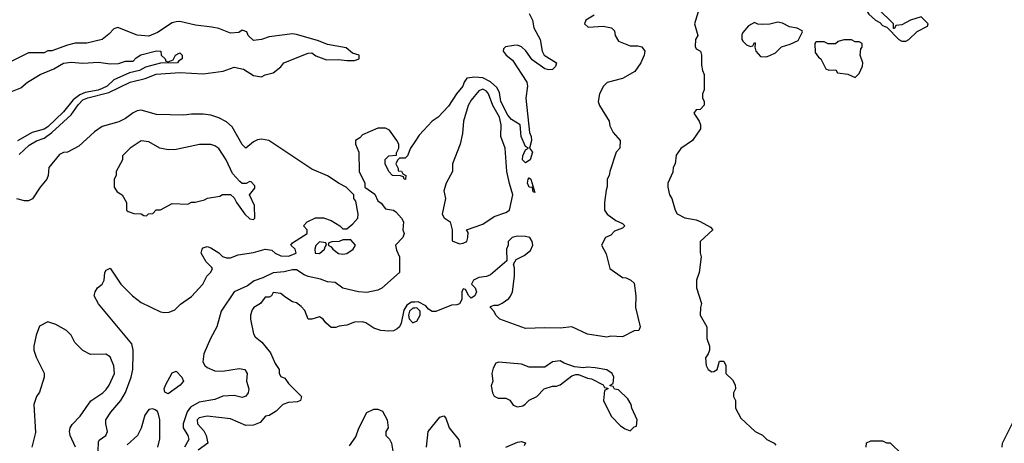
# Model space of a CAD drawing. Header units: inches. Extents: x 2348352 to 2479776, y 460422 to 613655.
# Tile 505 of 590: x 2437964 to 2443038, y 576230 to 578412. Entities that reach past the tile are written whole.
import ezdxf

# ---------------------------------------------------------------- set-up
doc = ezdxf.new("R2010")
doc.units = ezdxf.units.IN
doc.header["$MEASUREMENT"] = 0
doc.layers.add('C4537', color=7, linetype='Continuous')
doc.layers.add('C4547', color=7, linetype='Continuous')

msp = doc.modelspace()

# ---------------------------------------------------------------- linework, layer by layer
at = {"layer": 'C4537', "color": 4}
for points, elevation in [([(2437962, 577718), (2438014.1, 577765.9), (2438051.6, 577788.4), (2438090, 577801.7), (2438130, 577830.9), (2438230, 577921.1), (2438266.3, 577973.7), (2438290, 577998.9), (2438315.5, 578010), (2438423.5, 578036.5), (2438533, 578090), (2438610.9, 578109.1), (2438668.4, 578131.6), (2438790, 578139.8), (2438910, 578133), (2439012.4, 578147.6), (2439070, 578167.1), (2439117.6, 578157.6), (2439170, 578124), (2439210, 578118), (2439230, 578128.7), (2439270, 578139), (2439310, 578168.7), (2439326, 578190), (2439450, 578239), (2439470, 578241.2), (2439490, 578226), (2439545.6, 578205.6), (2439607.5, 578207.5), (2439650, 578201.2), (2439690, 578201.2), (2439714, 578210), (2439714, 578230), (2439678.8, 578238.8), (2439646.4, 578266.4), (2439550, 578284.7), (2439503.5, 578303.5), (2439390, 578336), (2439370, 578338.8), (2439250, 578323), (2439210, 578310.7), (2439170, 578304.7), (2439142, 578330), (2439134, 578350), (2439110, 578358), (2439093.2, 578346.8), (2439050, 578343), (2438990, 578366), (2438954.2, 578374.2), (2438870, 578383.7), (2438790, 578403.1), (2438770, 578401.7), (2438750, 578396), (2438674, 578346), (2438630, 578326.7), (2438570, 578331.7), (2438470, 578372), (2438450, 578364.7), (2438423.2, 578336.8), (2438389.3, 578310.7), (2438310, 578291), (2438250, 578291), (2438210, 578281), (2438130, 578251.3), (2438108.9, 578251.1), (2438090, 578242), (2438010, 578242), (2437906, 578190)], 56), ([(2437892.3, 578030), (2437970, 578060.4), (2438004.5, 578090), (2438070, 578130.3), (2438140.8, 578159.2), (2438190, 578187.6), (2438230, 578193.2), (2438290, 578187.4), (2438370, 578193.1), (2438430, 578184.2), (2438473.8, 578186.2), (2438510, 578198), (2438550, 578198), (2438564.7, 578215.3), (2438589.3, 578230.7), (2438670, 578250.8), (2438692, 578250), (2438694, 578230), (2438714, 578210), (2438718, 578198), (2438730, 578194), (2438755.3, 578204.7), (2438768, 578230), (2438790, 578242), (2438802, 578230), (2438802, 578210), (2438782, 578198), (2438778, 578190), (2438690, 578187.3), (2438612.1, 578167.9), (2438581, 578150), (2438530, 578138.4), (2438450, 578101.3), (2438415.3, 578070), (2438390, 578056.8), (2438368.8, 578048.8), (2438302.5, 578037.5), (2438274.4, 578025.6), (2438240.6, 577999.4), (2438190, 577938), (2438110, 577859.8), (2438090, 577848.7), (2438028.6, 577831.4), (2437952.8, 577787.2)], 52), ([(2438368.4, 576190), (2438370, 576238), (2438373.8, 576246.2), (2438409, 576270), (2438417.2, 576290), (2438408.7, 576330), (2438409, 576350), (2438434, 576390), (2438486, 576450), (2438510, 576491.3), (2438539.5, 576570), (2438547.3, 576610), (2438549.4, 576690), (2438549.4, 576710), (2438541.5, 576741.5), (2438370, 576948.7), (2438349, 576990), (2438353.2, 577010), (2438365.2, 577030), (2438389, 577050), (2438399, 577070), (2438404, 577110), (2438410, 577122), (2438430, 577132), (2438486, 577050), (2438546, 576990), (2438590, 576954.8), (2438690, 576906.8), (2438710, 576902.8), (2438735.3, 576904.7), (2438763.1, 576916.9), (2438793.6, 576946.4), (2438850, 576986.8), (2438908.7, 577050), (2438928.7, 577091.3), (2438950, 577112), (2438957.2, 577130), (2438954.8, 577134.8), (2438925.2, 577165.2), (2438899, 577210), (2438904, 577230), (2438910, 577236), (2438930, 577242.8), (2438950, 577236), (2438990, 577211.3), (2439010, 577191.3), (2439030, 577184.7), (2439050, 577184.7), (2439090, 577201), (2439170, 577213), (2439230, 577230.6), (2439264.1, 577224.1), (2439280.7, 577210), (2439310, 577195.5), (2439350, 577193.4), (2439388.7, 577210), (2439384, 577230), (2439362, 577250), (2439370, 577262), (2439446, 577310), (2439446, 577330), (2439426, 577350), (2439446, 577370), (2439488.4, 577391.6), (2439530, 577392), (2439570, 577378), (2439614, 577350), (2439630, 577334), (2439650, 577334), (2439680.4, 577359.6), (2439706, 577390), (2439708, 577410), (2439696.4, 577476.4), (2439686, 577490), (2439686, 577510), (2439646, 577550), (2439610, 577568), (2439550, 577608), (2439470, 577642), (2439248, 577790), (2439210, 577797.2), (2439190, 577792.7), (2439170, 577782.7), (2439130, 577749.3), (2439110, 577769), (2439059.3, 577859.3), (2439030, 577886), (2438990, 577906), (2438950, 577919.3), (2438910, 577925.2), (2438850, 577925.2), (2438810, 577919.3), (2438670, 577922.7), (2438590, 577946), (2438570, 577942.7), (2438550, 577932.7), (2438510, 577902.7), (2438474.6, 577885.4), (2438390, 577861.2), (2438350, 577834), (2438270, 577761.2), (2438210, 577728.7), (2438190, 577728), (2438170, 577718), (2438114, 577650), (2438111.3, 577610), (2438104.7, 577590), (2438070, 577549), (2438030, 577488.7), (2438010, 577479), (2437990, 577479), (2437950, 577489.2)], 64), ([(2440000, 577782.3), (2439978, 577750), (2439962, 577710), (2439950, 577698), (2439922, 577698), (2439911.6, 577688.4), (2439902, 577670), (2439914, 577646), (2439914, 577634), (2439931.6, 577631.6), (2439938, 577618), (2439954, 577610), (2439951.6, 577588.4), (2439946, 577590), (2439942, 577602), (2439927.3, 577607.3), (2439886, 577610), (2439866, 577630), (2439848, 577670), (2439848.4, 577691.6), (2439866, 577710), (2439906, 577714), (2439906, 577726), (2439918, 577750), (2439918, 577770), (2439908, 577790), (2439870, 577842), (2439850, 577853.2), (2439810, 577853.2), (2439730, 577818), (2439716.9, 577803.1), (2439694, 577790), (2439694, 577770), (2439712, 577730), (2439714, 577630), (2439742, 577570), (2439742, 577550), (2439793.7, 577513.7), (2439810, 577478), (2439826.4, 577466.4), (2439850, 577438), (2439890, 577431.3), (2439902, 577422), (2439932, 577390), (2439942, 577370), (2439938, 577330), (2439944.7, 577310), (2439938, 577290), (2439900.7, 577250), (2439905.2, 577225.2), (2439921, 577190), (2439922, 577110), (2439830, 577029), (2439810, 577019), (2439753, 577007), (2439709.6, 577009.6), (2439630, 577029.4), (2439590, 577058), (2439550, 577061.2), (2439514.5, 577074.5), (2439450, 577089.5), (2439430, 577097), (2439390, 577123.6), (2439370, 577124.2), (2439327, 577113), (2439270, 577108), (2439218, 577082), (2439172.5, 577067.5), (2439138.3, 577041.7), (2439070.3, 577009.7), (2439002.8, 576910), (2438980.7, 576830), (2438948, 576770), (2438912.7, 576690), (2438908.2, 576650), (2438919.1, 576630), (2438930, 576620.5), (2438970, 576603.7), (2439010, 576601.3), (2439094.6, 576614.6), (2439124.7, 576610), (2439136.3, 576590), (2439133.4, 576550), (2439144.9, 576510), (2439142, 576490), (2439130, 576473.2), (2439110, 576466), (2439070, 576476.2), (2439011.7, 576471.7), (2438970, 576455.6), (2438890, 576441.3), (2438844, 576416), (2438827.6, 576392.4), (2438806.5, 576330), (2438806.3, 576310), (2438830.4, 576270), (2438835.3, 576250), (2438813.7, 576210)], 64), ([(2440000, 576957.5), (2439982.7, 576957.3), (2439959.3, 576940.7), (2439944.6, 576915.4), (2439930, 576848), (2439921, 576830), (2439910, 576819), (2439890, 576809.3), (2439866.6, 576806.6), (2439826, 576810), (2439790, 576822), (2439748, 576850), (2439730, 576856), (2439690, 576853.2), (2439650, 576839), (2439610, 576834), (2439594, 576826), (2439570, 576826), (2439542, 576850), (2439528, 576870), (2439510, 576882), (2439470, 576868.7), (2439450, 576868.7), (2439433.4, 576913.4), (2439415.3, 576935.3), (2439390, 576954), (2439370, 576959), (2439330, 576984), (2439310, 577002), (2439270, 577006), (2439262, 576990), (2439250, 576982), (2439230, 576982), (2439204.7, 576950), (2439170.7, 576929.3), (2439162, 576918), (2439154, 576890), (2439154, 576870), (2439170, 576794), (2439178, 576778), (2439212, 576750), (2439256.3, 576696.3), (2439281.6, 576641.6), (2439302, 576610), (2439302, 576590), (2439310, 576574), (2439330, 576564.7), (2439350, 576538), (2439416, 576470), (2439411.3, 576450), (2439396.3, 576443.7), (2439350, 576439.5), (2439321, 576430), (2439285.5, 576394.5), (2439250, 576373.2), (2439231.1, 576368.9), (2439202.8, 576337.2), (2439170, 576322.7), (2439130, 576321.2), (2439050, 576356), (2438930, 576369.3), (2438890, 576361.2), (2438878.8, 576350), (2438880.7, 576330), (2438913.3, 576293.3), (2438926, 576270), (2438934, 576230), (2438884.8, 576195.2)], 68), ([(2440000, 576926.5), (2439990, 576925.8), (2439973.5, 576910), (2439968.2, 576890), (2439971.1, 576871.1), (2439990, 576850.3), (2440000, 576854.9)], 72), ([(2438252.3, 576210), (2438225.2, 576270), (2438221.2, 576290), (2438225.2, 576310), (2438234.2, 576325.8), (2438276, 576370), (2438331.5, 576448.5), (2438393.2, 576490), (2438410, 576506.8), (2438426, 576530), (2438452.3, 576590), (2438449.3, 576629.3), (2438430, 576675.3), (2438408.4, 576688.4), (2438330, 576688), (2438290, 576708), (2438248.9, 576748.9), (2438230, 576786), (2438206, 576810), (2438150, 576842), (2438110, 576855.3), (2438066.4, 576833.6), (2438050, 576786), (2438038, 576730), (2438038, 576710), (2438050, 576674), (2438091.1, 576591.1), (2438091.3, 576570), (2438066.4, 576493.6), (2438051.3, 576470), (2438038, 576430), (2438045.4, 576285.4), (2438026.8, 576210)], 68), ([(2438676.9, 576210), (2438687.4, 576252.6), (2438687.4, 576350), (2438680, 576380), (2438674.1, 576394.1), (2438662.4, 576402.4), (2438650, 576407.6), (2438630, 576403.1), (2438610, 576375.5), (2438590, 576307.7), (2438570.8, 576269.2), (2438518.4, 576221.6)], 56), ([(2439663.3, 576216.7), (2439696.6, 576263.4), (2439712.1, 576307.9), (2439752.3, 576387.7), (2439790, 576404.9), (2439810, 576404.9), (2439834.6, 576394.6), (2439857.3, 576350), (2439862.8, 576310), (2439851, 576290), (2439851.3, 576270), (2439870.6, 576250.6), (2439881, 576230), (2439887.3, 576190)], 68)]:
    msp.add_lwpolyline(points, dxfattribs=dict(at, elevation=elevation))
for points, elevation in [([(2438590, 577788), (2438534, 577750), (2438494, 577710), (2438494, 577690), (2438462, 577630), (2438462, 577610), (2438452, 577590), (2438452, 577550), (2438466, 577526), (2438492, 577510), (2438514, 577470), (2438514, 577430), (2438523.6, 577423.6), (2438552.7, 577412.7), (2438590, 577412), (2438603.6, 577403.6), (2438618, 577402), (2438628.4, 577411.6), (2438650, 577414), (2438668.4, 577431.6), (2438690, 577432), (2438750, 577464.7), (2438830, 577462), (2438850, 577471.3), (2438868.4, 577471.6), (2438916.4, 577483.6), (2438932.7, 577492.7), (2438996.4, 577503.6), (2439010, 577512), (2439050, 577512), (2439070, 577494), (2439082, 577470), (2439124.7, 577410), (2439150, 577386), (2439170, 577382), (2439175.3, 577390), (2439174.6, 577454.6), (2439148, 577510), (2439176.4, 577543.6), (2439176.4, 577556.4), (2439156.4, 577576.4), (2439150, 577578), (2439132, 577568), (2439110, 577568), (2439098, 577578), (2439060.2, 577620.2), (2439028.7, 577690), (2438990, 577748), (2438970, 577762), (2438948.9, 577768.9), (2438891.1, 577768.9), (2438770, 577744), (2438730, 577742), (2438686, 577750), (2438630, 577782)], 68), ([(2439670, 577278), (2439630, 577278), (2439610, 577268.7), (2439572.7, 577267.3), (2439558, 577262), (2439554, 577250), (2439570, 577242), (2439578, 577230), (2439607.9, 577207.9), (2439630, 577204), (2439650, 577207.3), (2439682, 577230), (2439695.3, 577250)], 64), ([(2439510, 577268), (2439490, 577248), (2439484.9, 577230), (2439487.7, 577210), (2439510, 577206.8), (2439535.3, 577230), (2439538, 577242), (2439546, 577250), (2439542, 577262)], 64), ([(2438730, 576485.1), (2438712.9, 576492.9), (2438709.7, 576510), (2438715.6, 576530), (2438750, 576593), (2438770, 576600.7), (2438800.5, 576570), (2438807.7, 576550), (2438790.6, 576530)], 56)]:
    msp.add_lwpolyline(points, close=True, dxfattribs=dict(at, elevation=elevation))
at = {"layer": 'C4547', "color": 4}
for points, elevation in [([(2442350, 578498), (2442334, 578490), (2442332, 578450), (2442339.6, 578439.6), (2442374, 578410), (2442396.9, 578396.9), (2442410, 578382), (2442432.7, 578372.7), (2442494, 578310), (2442510, 578302), (2442530, 578302), (2442546, 578310), (2442588.7, 578351.3), (2442642, 578378), (2442646, 578390), (2442610, 578426), (2442554, 578410), (2442510, 578386), (2442478, 578382), (2442472.7, 578367.3), (2442466, 578366), (2442466, 578390), (2442387.3, 578467.3), (2442382, 578482)], 76), ([(2441870, 578399), (2441829, 578389), (2441790, 578388), (2441768.4, 578388.4), (2441750, 578398), (2441719.6, 578380.4), (2441690, 578346), (2441685.4, 578334.6), (2441684.7, 578310), (2441690, 578302), (2441710, 578282), (2441730, 578274), (2441742, 578278), (2441750, 578294), (2441754, 578290), (2441752, 578270), (2441758, 578250), (2441782, 578222), (2441810, 578220.7), (2441830, 578226.8), (2441858, 578242), (2441890, 578271.3), (2441934.6, 578285.4), (2441975.3, 578304.7), (2441998, 578350), (2441995.3, 578355.3), (2441970, 578368), (2441930, 578375.3), (2441894.6, 578394.6)], 76), ([(2442250, 578308), (2442210, 578308), (2442181, 578299), (2442168.4, 578288.4), (2442130, 578288), (2442110, 578298), (2442070, 578298), (2442065.4, 578294.6), (2442062, 578290), (2442063.6, 578243.6), (2442079.6, 578219.6), (2442092, 578210), (2442118, 578158), (2442132.7, 578152.7), (2442170, 578154), (2442178, 578138), (2442231.6, 578131.6), (2442270, 578114), (2442290, 578134), (2442307.3, 578172.7), (2442308, 578190), (2442295.3, 578230), (2442298, 578262), (2442306, 578270), (2442306, 578290), (2442290, 578298), (2442270, 578298)], 76), ([(2440350, 578053.3), (2440330, 578046), (2440290, 577997.2), (2440275.5, 577970), (2440250.7, 577890), (2440245.4, 577825.4), (2440234, 577770), (2440194.8, 577670), (2440194.8, 577630), (2440162, 577570), (2440150.5, 577530), (2440158.8, 577490), (2440142, 577410), (2440151.6, 577391.6), (2440182, 577370), (2440192, 577330), (2440192.7, 577272.7), (2440230, 577258), (2440250, 577261), (2440268, 577270), (2440274, 577290), (2440275.3, 577315.3), (2440266, 577330), (2440350, 577358), (2440410, 577398), (2440470, 577418), (2440488, 577430), (2440505.2, 577510), (2440487.6, 577567.6), (2440475.1, 577630), (2440465.2, 577750), (2440443.7, 577810), (2440444.7, 577870), (2440436, 577910), (2440402.4, 577970), (2440380.5, 578030), (2440370, 578044.5)], 68), ([(2440618, 577522), (2440610, 577526), (2440607.3, 577547.3), (2440590, 577548.7), (2440581.2, 577570), (2440584, 577590), (2440590, 577598), (2440598, 577590)], 64), ([(2440750, 576654), (2440710, 576648.7), (2440670, 576622), (2440590, 576622), (2440550, 576637.2), (2440432.7, 576647.3), (2440418, 576642), (2440403.6, 576616.4), (2440398, 576590), (2440402, 576550), (2440394, 576526), (2440401, 576490), (2440410, 576472), (2440430, 576462), (2440470, 576462), (2440490, 576452), (2440506.8, 576426.8), (2440530, 576418), (2440556.4, 576423.6), (2440568.9, 576431.1), (2440590, 576452), (2440628.4, 576471.6), (2440666, 576510), (2440710, 576524.7), (2440730, 576524.7), (2440750, 576531.3), (2440810, 576578), (2440830, 576584.7), (2440843.6, 576583.6), (2440890, 576564.7), (2440910, 576562), (2440971.6, 576531.6), (2440978, 576518), (2440994, 576514), (2440994, 576510), (2440978, 576502), (2440972, 576450), (2441012, 576370), (2441059.6, 576319.6), (2441083.6, 576303.6), (2441110, 576294), (2441130, 576314), (2441142, 576318), (2441146, 576350), (2441118, 576410), (2441115.3, 576430), (2441098, 576458), (2441050, 576506), (2441028.4, 576508.4), (2441022, 576522), (2441006, 576526), (2441006, 576530), (2441022, 576538), (2441026, 576570), (2441018, 576590), (2440990, 576608.7), (2440930, 576619), (2440890, 576622), (2440870, 576618), (2440823.1, 576623.1), (2440770, 576642)], 72)]:
    msp.add_lwpolyline(points, close=True, dxfattribs=dict(at, elevation=elevation))
for points, elevation in [([(2440590, 578444.7), (2440607.3, 578410), (2440613, 578370), (2440645.5, 578310), (2440657.3, 578250), (2440666, 578230), (2440731, 578190), (2440724.7, 578170), (2440710, 578155.3), (2440690, 578154), (2440670, 578159), (2440604.4, 578204.4), (2440571.5, 578251.5), (2440550, 578272.3), (2440530, 578280.9), (2440510, 578279.5), (2440467.1, 578272.9), (2440458, 578262), (2440456, 578250), (2440470.8, 578230), (2440503.9, 578203.9), (2440578, 578090), (2440580.4, 578070), (2440572.3, 578007.7), (2440590.5, 577830), (2440599.1, 577810), (2440600.7, 577790), (2440591, 577750), (2440606, 577730), (2440594, 577690), (2440570, 577675.3), (2440555.3, 577690), (2440557.2, 577710), (2440570, 577742), (2440586, 577750), (2440570, 577758), (2440549, 577810), (2440542.7, 577870), (2440498.2, 577898.2), (2440480, 577920), (2440444.2, 577990), (2440436.4, 578036.4), (2440422.2, 578062.2), (2440390, 578092.6), (2440350, 578112.3), (2440310, 578115.3), (2440267.7, 578110), (2440254.4, 578090), (2440248.2, 578070), (2440215.5, 578030), (2440174.2, 577965.8), (2440121, 577910), (2440090, 577889), (2440023.4, 577816.6), (2440000, 577782.3)], 64), ([(2441464.7, 578470), (2441441, 578390), (2441458, 578330), (2441446, 578310), (2441445.4, 578274.6), (2441450, 578262), (2441472, 578250), (2441478, 578230), (2441476.9, 578176.9), (2441482, 578150), (2441492, 578130), (2441492, 578050), (2441482, 578030), (2441482, 578010), (2441491.3, 577990), (2441491.1, 577971.1), (2441470.9, 577949.1), (2441450, 577948), (2441438, 577930), (2441464.7, 577890), (2441472, 577870), (2441472, 577850), (2441431.1, 577788.9), (2441371.6, 577748.4), (2441346.4, 577713.6), (2441342, 577670), (2441332, 577650), (2441330, 577626), (2441304.7, 577570), (2441304.7, 577550), (2441312, 577510), (2441324.7, 577490), (2441342, 577430), (2441351.6, 577411.6), (2441390.9, 577390.9), (2441450, 577380.5), (2441470, 577372.7), (2441523.5, 577343.5), (2441536, 577330), (2441471, 577270), (2441470.9, 577210.9), (2441476, 577190), (2441464.7, 577110), (2441451.3, 577070), (2441451.3, 577030), (2441478, 576950), (2441472, 576930), (2441471.3, 576890), (2441504.7, 576830), (2441504.7, 576770), (2441518, 576730), (2441518, 576710), (2441511.3, 576690), (2441498, 576670), (2441501, 576630), (2441512, 576610), (2441530, 576598), (2441540.4, 576599.6), (2441558, 576610), (2441570, 576652), (2441592.7, 576652.7), (2441602, 576630), (2441602, 576590), (2441636.9, 576556.9), (2441651.1, 576531.1), (2441652, 576510), (2441642, 576490), (2441642, 576470), (2441652, 576450), (2441652, 576410), (2441679.6, 576359.6), (2441754, 576290), (2441791.6, 576271.6), (2441814, 576250), (2441851.1, 576231.1), (2441859.6, 576219.6)], 72), ([(2440924.7, 578435.3), (2440882, 578410), (2440874, 578390), (2440892.7, 578372.7), (2440970, 578378), (2441014, 578370), (2441030, 578354), (2441032, 578330), (2441050, 578302), (2441110, 578278), (2441150, 578278), (2441170, 578272), (2441184.7, 578250), (2441182, 578230), (2441164.7, 578190), (2441134.4, 578145.6), (2441070.7, 578109.3), (2440991.1, 578088.9), (2440972, 578070), (2440952, 578030), (2440944.7, 577990), (2440952, 577970), (2441002, 577890), (2441005.4, 577865.4), (2441022, 577830), (2441058, 577790), (2441056, 577750), (2441038, 577730), (2441004.7, 577630), (2441002, 577610), (2440992, 577590), (2440991.6, 577551.6), (2440985.4, 577534.6), (2440978, 577470), (2440978, 577430), (2440992, 577410), (2441036.9, 577376.9), (2441070, 577362), (2441082, 577350), (2441070, 577338), (2441030, 577322), (2441010, 577302), (2440982, 577290), (2440962, 577250), (2440986.4, 577206.4), (2441004.7, 577130), (2441070, 577084.7), (2441090, 577082), (2441114, 577070), (2441130, 577054), (2441138.8, 576990), (2441137.3, 576930), (2441162, 576830), (2441154, 576810), (2441130, 576808.7), (2441070, 576779), (2441010, 576781.2), (2440990, 576777.2), (2440890, 576792.7), (2440810, 576829), (2440750, 576822.7), (2440670, 576825.2), (2440570, 576821.2), (2440438, 576870), (2440418, 576890), (2440408.9, 576908.9), (2440389.1, 576930.9), (2440390, 576934), (2440410, 576942), (2440430, 576942), (2440450, 576951.3), (2440484.7, 576975.3), (2440492.9, 576987.1), (2440504, 577010), (2440513.2, 577090), (2440514, 577134), (2440508, 577152), (2440523.1, 577176.9), (2440563.1, 577196.9), (2440596.5, 577223.5), (2440608.7, 577250), (2440605.2, 577270), (2440593.2, 577290), (2440570, 577295.1), (2440530, 577296), (2440502, 577290), (2440482, 577270), (2440482, 577250), (2440472, 577230), (2440474, 577170), (2440390, 577097.2), (2440370, 577089.2), (2440330, 577084), (2440302, 577070), (2440292, 577050), (2440310.9, 577030.9), (2440318, 577010), (2440310, 576988.7), (2440290, 576978), (2440278, 576990), (2440262, 577022), (2440250, 577026), (2440242, 577010), (2440242, 576970), (2440231.1, 576948.9), (2440216.9, 576943.1), (2440190, 576942), (2440108.9, 576908.9), (2440090, 576908.7), (2440070, 576921.2), (2440057.6, 576937.6), (2440017.8, 576957.8), (2440000, 576957.5)], 68), ([(2440000, 576854.9), (2440010, 576859.5), (2440027.4, 576890), (2440027.2, 576910), (2440010, 576927.2), (2440000, 576926.5)], 72), ([(2440061.2, 576210), (2440069.4, 576290.6), (2440130, 576364.7), (2440150, 576371.3), (2440159.8, 576359.8), (2440177.3, 576310), (2440227.3, 576247.3), (2440234.8, 576210)], 68), ([(2443026, 576210), (2443028, 576230), (2443088, 576350)], 72), ([(2440470, 576210.5), (2440530, 576234.9), (2440550, 576238.8), (2440571.3, 576231.3), (2440563.5, 576216.5)], 68), ([(2442326, 576210), (2442327.3, 576232.7), (2442350, 576242), (2442410, 576242), (2442430, 576232), (2442450, 576232), (2442510, 576174)], 72)]:
    msp.add_lwpolyline(points, dxfattribs=dict(at, elevation=elevation))

doc.saveas('drawing.dxf')
